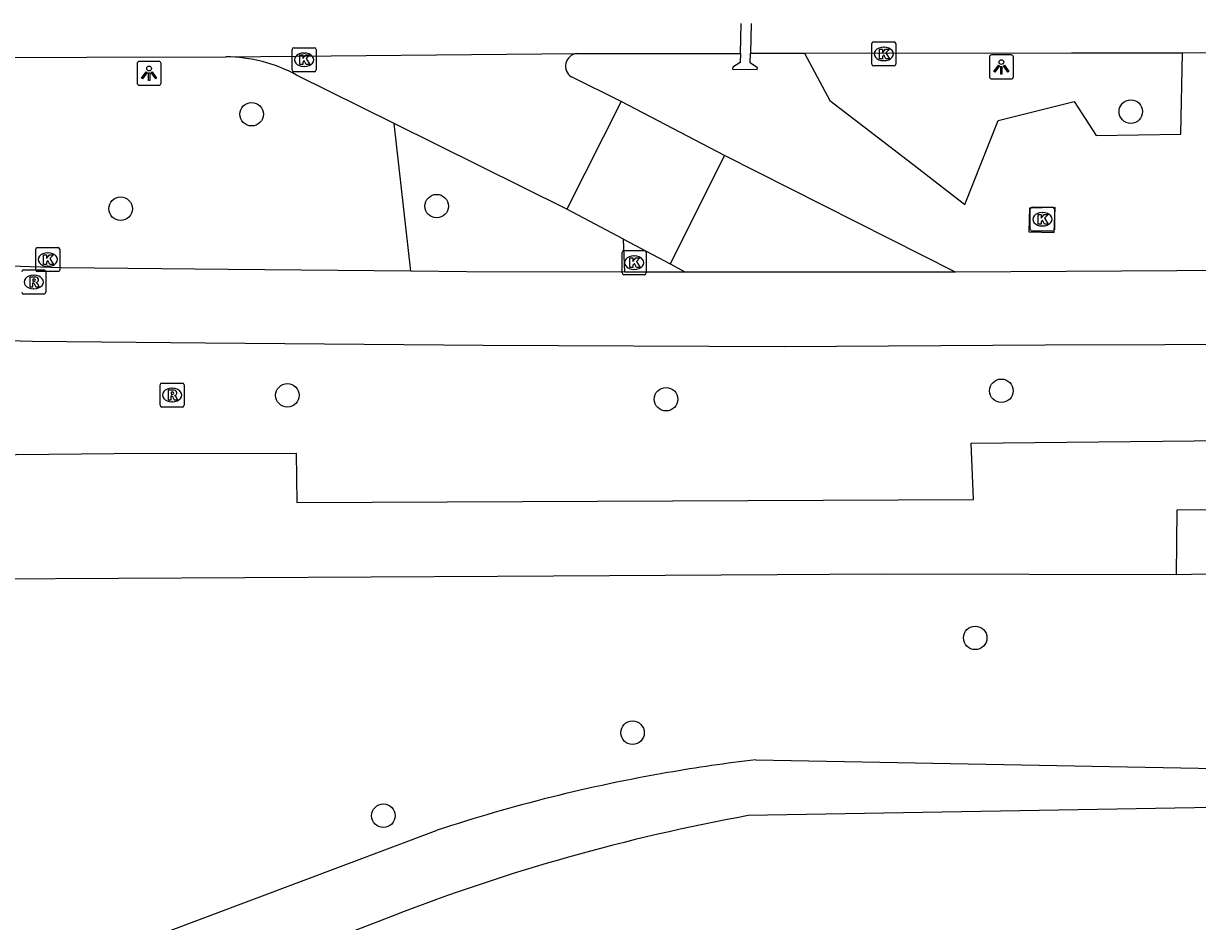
# Model space of a CAD drawing. Extents: x 160732 to 162105, y 387428 to 388479.
# Drawn here: x 160775.3 to 160824.12, y 388303.31 to 388340.68 of the extents above; entities that cross this region are included whole.
import ezdxf

# ---------------------------------------------------------------- set-up
doc = ezdxf.new("R2010")
doc.units = 0
for name, color, linetype in [('IMGEO_Berm_groen', 7, 'Continuous'), ('IMGEO_Boom', 7, 'Continuous'), ('IMGEO_Fietspad_open', 7, 'Continuous'), ('IMGEO_Haag', 7, 'Continuous'), ('IMGEO_Kolk', 7, 'Continuous'), ('IMGEO_Lichtpunt', 7, 'Continuous'), ('IMGEO_Rijbaan_lokaal_open', 7, 'Continuous'), ('IMGEO_Rijbaan_regionaal_gesloten', 7, 'Continuous'), ('IMGEO_Rioolput', 7, 'Continuous'), ('IMGEO_Voetpad_open', 7, 'Continuous'), ('IMGEO_Waterloop', 7, 'Continuous')]:
    doc.layers.add(name, color=color, linetype=linetype)

msp = doc.modelspace()

# ---------------------------------------------------------------- linework, layer by layer
at = {"layer": 'IMGEO_Berm_groen'}
for points in [[(160807.776, 388339.437), (160808.824, 388337.469), (160812.274, 388334.818), (160814.438, 388333.144), (160815.832, 388336.64), (160818.983, 388337.427), (160819.905, 388336.014), (160823.425, 388336.065), (160823.488, 388339.461)], [(160791.405, 388330.365), (160790.711, 388336.517)]]:
    msp.add_lwpolyline(points, dxfattribs=at)
at = {"layer": 'IMGEO_Boom'}
for centre in [(160821.343, 388337.009), (160784.784, 388336.899), (160779.338, 388332.968), (160792.48, 388333.076), (160815.961, 388325.394), (160786.272, 388325.205), (160802.019, 388325.042), (160814.873, 388315.113), (160800.626, 388311.166), (160790.264, 388307.715)]:
    msp.add_circle(centre, 0.489, dxfattribs=at)
at = {"layer": 'IMGEO_Fietspad_open'}
for points in [[(160791.405, 388330.365), (160783.816, 388330.445), (160776.862, 388330.509), (160771.338, 388330.683), (160759.075, 388331.249), (160754.473, 388331.401)], [(160800.309, 388330.328), (160793.727, 388330.341), (160791.405, 388330.365)], [(160802.828, 388330.328), (160802.115, 388330.328), (160800.309, 388330.328)], [(160827.854, 388330.405), (160814.057, 388330.327)], [(160755.948, 388328.392), (160760.439, 388328.038), (160771.107, 388327.578), (160775.664, 388327.463), (160782.867, 388327.387), (160794.417, 388327.291), (160806.927, 388327.23), (160817.787, 388327.309), (160827.738, 388327.334)]]:
    msp.add_lwpolyline(points, dxfattribs=at)
at = {"layer": 'IMGEO_Haag'}
msp.add_lwpolyline([(160827.456, 388309.525), (160827.639, 388312.329), (160828.227, 388313.573), (160828.312, 388317.851), (160823.228, 388317.733)], dxfattribs=at)
at = {"layer": 'IMGEO_Kolk'}
for p, q in [((160786.467, 388338.74), (160786.467, 388339.592)), ((160786.542, 388339.666), (160787.394, 388339.666)), ((160786.955, 388339.446), (160786.98, 388339.446)), ((160787.468, 388339.592), (160787.468, 388338.74)), ((160810.57, 388338.984), (160810.57, 388339.836)), ((160810.645, 388339.91), (160811.497, 388339.91)), ((160811.058, 388339.69), (160811.083, 388339.69)), ((160811.571, 388339.836), (160811.571, 388338.984)), ((160811.081, 388339.13), (160811.056, 388339.13)), ((160787.394, 388338.666), (160786.542, 388338.666)), ((160786.978, 388338.886), (160786.953, 388338.886)), ((160811.497, 388338.91), (160810.645, 388338.91)), ((160817.166, 388332.106), (160817.166, 388332.958)), ((160817.241, 388333.032), (160818.093, 388333.032)), ((160817.654, 388332.812), (160817.679, 388332.812)), ((160818.167, 388332.958), (160818.167, 388332.106)), ((160817.677, 388332.252), (160817.652, 388332.252)), ((160818.093, 388332.032), (160817.241, 388332.032)), ((160775.808, 388330.428), (160775.808, 388331.28)), ((160775.883, 388331.354), (160776.735, 388331.354)), ((160776.296, 388331.134), (160776.321, 388331.134)), ((160776.809, 388331.28), (160776.809, 388330.428)), ((160800.193, 388330.298), (160800.193, 388331.15)), ((160800.268, 388331.224), (160801.12, 388331.224)), ((160801.194, 388331.15), (160801.194, 388330.298)), ((160800.681, 388331.004), (160800.706, 388331.004)), ((160776.735, 388330.354), (160775.883, 388330.354)), ((160776.319, 388330.574), (160776.294, 388330.574)), ((160801.12, 388330.224), (160800.268, 388330.224)), ((160800.704, 388330.444), (160800.679, 388330.444))]:
    msp.add_line(p, q, dxfattribs=at)
for points in [[(160786.467, 388338.74), (160786.467, 388339.592)], [(160786.542, 388339.666), (160787.394, 388339.666)], [(160787.468, 388339.592), (160787.468, 388338.74)], [(160810.57, 388338.984), (160810.57, 388339.836)], [(160810.645, 388339.91), (160811.497, 388339.91)], [(160810.891, 388339.61), (160811.014, 388339.61), (160811.014, 388339.459), (160811.144, 388339.61), (160811.308, 388339.61), (160811.162, 388339.459), (160811.315, 388339.21), (160811.163, 388339.21), (160811.078, 388339.374), (160811.014, 388339.307), (160811.014, 388339.21), (160810.891, 388339.21), (160810.891, 388339.61)], [(160811.571, 388339.836), (160811.571, 388338.984)], [(160786.788, 388339.366), (160786.911, 388339.366), (160786.911, 388339.215), (160787.041, 388339.366), (160787.205, 388339.366), (160787.059, 388339.215), (160787.212, 388338.966), (160787.06, 388338.966), (160786.975, 388339.13), (160786.911, 388339.063), (160786.911, 388338.966), (160786.788, 388338.966), (160786.788, 388339.366)], [(160787.394, 388338.666), (160786.542, 388338.666)], [(160811.497, 388338.91), (160810.645, 388338.91)], [(160817.166, 388332.106), (160817.166, 388332.958)], [(160817.241, 388333.032), (160818.093, 388333.032)], [(160817.487, 388332.732), (160817.61, 388332.732), (160817.61, 388332.581), (160817.74, 388332.732), (160817.904, 388332.732), (160817.758, 388332.581), (160817.911, 388332.332), (160817.759, 388332.332), (160817.674, 388332.496), (160817.61, 388332.429), (160817.61, 388332.332), (160817.487, 388332.332), (160817.487, 388332.732)], [(160818.167, 388332.958), (160818.167, 388332.106)], [(160818.093, 388332.032), (160817.241, 388332.032)], [(160775.808, 388330.428), (160775.808, 388331.28)], [(160775.883, 388331.354), (160776.735, 388331.354)], [(160776.809, 388331.28), (160776.809, 388330.428)], [(160800.193, 388330.298), (160800.193, 388331.15)], [(160800.268, 388331.224), (160801.12, 388331.224)], [(160801.194, 388331.15), (160801.194, 388330.298)], [(160776.129, 388331.054), (160776.252, 388331.054), (160776.252, 388330.903), (160776.382, 388331.054), (160776.546, 388331.054), (160776.4, 388330.903), (160776.553, 388330.654), (160776.401, 388330.654), (160776.316, 388330.818), (160776.252, 388330.751), (160776.252, 388330.654), (160776.129, 388330.654), (160776.129, 388331.054)], [(160800.514, 388330.924), (160800.637, 388330.924), (160800.637, 388330.773), (160800.767, 388330.924), (160800.931, 388330.924), (160800.785, 388330.773), (160800.938, 388330.524), (160800.786, 388330.524), (160800.701, 388330.688), (160800.637, 388330.621), (160800.637, 388330.524), (160800.514, 388330.524), (160800.514, 388330.924)], [(160776.735, 388330.354), (160775.883, 388330.354)], [(160801.12, 388330.224), (160800.268, 388330.224)]]:
    msp.add_lwpolyline(points, dxfattribs=at)
for centre, start, end in [((160786.544, 388339.59), 91.552, 178.448), ((160786.544, 388339.59), 91.552, 178.448), ((160787.392, 388339.59), 1.552, 88.448), ((160787.392, 388339.59), 1.552, 88.448), ((160810.647, 388339.834), 91.552, 178.448), ((160810.647, 388339.834), 91.552, 178.448), ((160811.495, 388339.834), 1.552, 88.448), ((160811.495, 388339.834), 1.552, 88.448), ((160810.647, 388338.986), 181.552, 268.448), ((160810.647, 388338.986), 181.552, 268.448), ((160811.495, 388338.986), 271.552, 358.448), ((160811.495, 388338.986), 271.552, 358.448), ((160786.544, 388338.742), 181.552, 268.448), ((160786.544, 388338.742), 181.552, 268.448), ((160787.392, 388338.742), 271.552, 358.448), ((160787.392, 388338.742), 271.552, 358.448), ((160817.243, 388332.956), 91.552, 178.448), ((160817.243, 388332.956), 91.552, 178.448), ((160818.091, 388332.956), 1.552, 88.448), ((160818.091, 388332.956), 1.552, 88.448), ((160817.243, 388332.108), 181.552, 268.448), ((160817.243, 388332.108), 181.552, 268.448), ((160818.091, 388332.108), 271.552, 358.448), ((160818.091, 388332.108), 271.552, 358.448), ((160775.885, 388331.278), 91.552, 178.448), ((160775.885, 388331.278), 91.552, 178.448), ((160776.733, 388331.278), 1.552, 88.448), ((160776.733, 388331.278), 1.552, 88.448), ((160800.27, 388331.148), 91.552, 178.448), ((160800.27, 388331.148), 91.552, 178.448), ((160801.118, 388331.148), 1.552, 88.448), ((160801.118, 388331.148), 1.552, 88.448), ((160775.885, 388330.43), 181.552, 268.448), ((160775.885, 388330.43), 181.552, 268.448), ((160776.733, 388330.43), 271.552, 358.448), ((160776.733, 388330.43), 271.552, 358.448), ((160800.27, 388330.3), 181.552, 268.448), ((160800.27, 388330.3), 181.552, 268.448), ((160801.118, 388330.3), 271.552, 358.448), ((160801.118, 388330.3), 271.552, 358.448)]:
    msp.add_arc(centre, 0.0765, start, end, dxfattribs=at)
for centre, major_axis, ratio, start_param, end_param in [((160786.954, 388339.166), (-0.387, 0.002), 0.722429, 4.712389, 7.853982), ((160786.979, 388339.166), (-0.39, 0.002), 0.717154, 1.570796, 4.712389), ((160811.057, 388339.41), (-0.387, 0.002), 0.722429, 4.712389, 7.853982), ((160811.082, 388339.41), (-0.39, 0.002), 0.717154, 1.570796, 4.712389), ((160817.653, 388332.532), (-0.387, 0.002), 0.722429, 4.712389, 7.853982), ((160817.678, 388332.532), (-0.39, 0.002), 0.717154, 1.570796, 4.712389), ((160776.295, 388330.854), (-0.387, 0.002), 0.722429, 4.712389, 7.853982), ((160776.32, 388330.854), (-0.39, 0.002), 0.717154, 1.570796, 4.712389), ((160800.68, 388330.724), (-0.387, 0.002), 0.722429, 4.712389, 7.853982), ((160800.705, 388330.724), (-0.39, 0.002), 0.717154, 1.570796, 4.712389)]:
    msp.add_ellipse(centre, major_axis=major_axis, ratio=ratio, start_param=start_param, end_param=end_param, dxfattribs=at)
at = {"layer": 'IMGEO_Lichtpunt'}
for p, q in [((160780.024, 388339.005), (160780.024, 388338.198)), ((160780.024, 388339.005), (160780.024, 388338.198)), ((160780.926, 388339.1), (160780.118, 388339.1)), ((160780.926, 388339.1), (160780.118, 388339.1)), ((160781.02, 388338.198), (160781.02, 388339.005)), ((160781.02, 388338.198), (160781.02, 388339.005)), ((160815.464, 388339.272), (160815.464, 388338.465)), ((160815.464, 388339.272), (160815.464, 388338.465)), ((160816.366, 388339.367), (160815.558, 388339.367)), ((160816.366, 388339.367), (160815.558, 388339.367)), ((160816.46, 388338.465), (160816.46, 388339.272)), ((160816.46, 388338.465), (160816.46, 388339.272)), ((160780.118, 388338.104), (160780.926, 388338.104)), ((160780.118, 388338.104), (160780.926, 388338.104)), ((160815.558, 388338.371), (160816.366, 388338.371)), ((160815.558, 388338.371), (160816.366, 388338.371))]:
    msp.add_line(p, q, dxfattribs=at)
for points in [[(160780.398, 388338.669), (160780.437, 388338.641), (160780.249, 388338.379), (160780.211, 388338.406), (160780.398, 388338.669)], [(160780.5, 388338.621), (160780.547, 388338.621), (160780.547, 388338.299), (160780.5, 388338.299), (160780.5, 388338.621)], [(160780.61, 388338.641), (160780.648, 388338.668), (160780.835, 388338.406), (160780.796, 388338.378), (160780.61, 388338.641)], [(160815.838, 388338.936), (160815.877, 388338.908), (160815.689, 388338.646), (160815.651, 388338.673), (160815.838, 388338.936)], [(160815.94, 388338.888), (160815.987, 388338.888), (160815.987, 388338.566), (160815.94, 388338.566), (160815.94, 388338.888)], [(160816.05, 388338.908), (160816.088, 388338.935), (160816.275, 388338.673), (160816.236, 388338.645), (160816.05, 388338.908)]]:
    msp.add_lwpolyline(points, dxfattribs=at)
for centre in [(160815.963, 388339.07), (160780.523, 388338.803)]:
    msp.add_circle(centre, 0.0994, dxfattribs=at)
for centre, start, end in [((160780.118, 388339.005), 90, 180), ((160780.118, 388339.005), 90, 180), ((160780.926, 388339.005), 0, 90), ((160780.926, 388339.005), 0, 90), ((160815.558, 388339.272), 90, 180), ((160815.558, 388339.272), 90, 180), ((160816.366, 388339.272), 0, 90), ((160816.366, 388339.272), 0, 90), ((160815.558, 388338.465), 180, 270), ((160815.558, 388338.465), 180, 270), ((160816.366, 388338.465), 270, 0), ((160816.366, 388338.465), 270, 360), ((160780.118, 388338.198), 180, 270), ((160780.118, 388338.198), 180, 270), ((160780.926, 388338.198), 270, 0), ((160780.926, 388338.198), 270, 360)]:
    msp.add_arc(centre, 0.0946, start, end, dxfattribs=at)
at = {"layer": 'IMGEO_Rijbaan_lokaal_open'}
for points in [[(160790.711, 388336.517), (160786.658, 388338.527)], [(160800.148, 388337.425), (160798.091, 388338.45)], [(160800.148, 388337.425), (160797.895, 388332.953)], [(160804.447, 388335.188), (160800.148, 388337.425)], [(160797.895, 388332.953), (160790.711, 388336.517)], [(160804.447, 388335.188), (160802.183, 388330.671)], [(160814.057, 388330.327), (160804.447, 388335.188)], [(160800.255, 388331.697), (160797.895, 388332.953)], [(160800.255, 388331.697), (160802.183, 388330.671)], [(160802.183, 388330.671), (160802.828, 388330.328)], [(160814.057, 388330.327), (160802.828, 388330.328)]]:
    msp.add_lwpolyline(points, dxfattribs=at)
for centre, radius, start, end in [((160783.687, 388333.099), 6.188, 61.3025, 89.7757), ((160798.365, 388338.899), 0.526, 96.0332, 238.5724)]:
    msp.add_arc(centre, radius, start, end, dxfattribs=at)
at = {"layer": 'IMGEO_Rijbaan_regionaal_gesloten'}
for points in [[(160805.113, 388339.429), (160805.148, 388340.674)], [(160805.562, 388340.676), (160805.529, 388339.438)], [(160798.31, 388339.422), (160802.248, 388339.428), (160803.493, 388339.43), (160805.113, 388339.429)], [(160805.529, 388339.438), (160806.282, 388339.435), (160807.776, 388339.437)], [(160807.776, 388339.437), (160818.883, 388339.454), (160823.488, 388339.461)], [(160823.488, 388339.461), (160827.446, 388339.467)], [(160754.828, 388339.224), (160783.711, 388339.287)], [(160783.711, 388339.287), (160798.31, 388339.422)]]:
    msp.add_lwpolyline(points, dxfattribs=at)
at = {"layer": 'IMGEO_Rioolput'}
for p, q in [((160775.299, 388330.42), (160776.151, 388330.42)), ((160775.712, 388330.2), (160775.737, 388330.2)), ((160776.225, 388330.346), (160776.225, 388329.494)), ((160776.151, 388329.42), (160775.299, 388329.42)), ((160775.735, 388329.64), (160775.71, 388329.64)), ((160780.979, 388324.79), (160780.979, 388325.642)), ((160781.054, 388325.716), (160781.906, 388325.716)), ((160781.467, 388325.496), (160781.492, 388325.496)), ((160781.98, 388325.642), (160781.98, 388324.79)), ((160781.49, 388324.936), (160781.465, 388324.936)), ((160781.906, 388324.716), (160781.054, 388324.716))]:
    msp.add_line(p, q, dxfattribs=at)
for points in [[(160775.299, 388330.42), (160776.151, 388330.42)], [(160776.225, 388330.346), (160776.225, 388329.494)], [(160775.813, 388330.118), (160775.561, 388330.12), (160775.561, 388329.72)], [(160775.561, 388329.72), (160775.685, 388329.72), (160775.685, 388329.882), (160775.696, 388329.882)], [(160775.739, 388330.039), (160775.685, 388330.039), (160775.685, 388329.958)], [(160775.685, 388329.958), (160775.737, 388329.958)], [(160775.743, 388329.853), (160775.814, 388329.72), (160775.954, 388329.72), (160775.889, 388329.846)], [(160776.151, 388329.42), (160775.299, 388329.42)], [(160780.979, 388324.79), (160780.979, 388325.642)], [(160781.054, 388325.716), (160781.906, 388325.716)], [(160781.568, 388325.414), (160781.316, 388325.416), (160781.316, 388325.016)], [(160781.494, 388325.335), (160781.44, 388325.335), (160781.44, 388325.254)], [(160781.98, 388325.642), (160781.98, 388324.79)], [(160781.316, 388325.016), (160781.44, 388325.016), (160781.44, 388325.178), (160781.451, 388325.178)], [(160781.44, 388325.254), (160781.492, 388325.254)], [(160781.498, 388325.149), (160781.569, 388325.016), (160781.709, 388325.016), (160781.644, 388325.142)], [(160781.906, 388324.716), (160781.054, 388324.716)]]:
    msp.add_lwpolyline(points, dxfattribs=at)
for centre, radius, start, end in [((160775.301, 388330.344), 0.0765, 91.552, 178.448), ((160775.301, 388330.344), 0.0765, 91.552, 178.448), ((160776.149, 388330.344), 0.0765, 1.552, 88.448), ((160776.149, 388330.344), 0.0765, 1.552, 88.448), ((160775.695, 388329.829), 0.0533, 26.0293, 88.6989), ((160775.721, 388330.147), 0.19, 274.7715, 282.9687), ((160775.745, 388329.943), 0.0964, 77.0061, 93.1865), ((160775.759, 388330), 0.0378, 276.6634, 79.6772), ((160775.812, 388330.008), 0.109, 350.3612, 89.416), ((160775.81, 388330.008), 0.112, 277.5842, 350.9817), ((160775.794, 388329.793), 0.108, 29.5134, 73.7905), ((160775.301, 388329.496), 0.0765, 181.552, 268.448), ((160775.301, 388329.496), 0.0765, 181.552, 268.448), ((160776.149, 388329.496), 0.0765, 271.552, 358.448), ((160776.149, 388329.496), 0.0765, 271.552, 358.448), ((160781.056, 388325.64), 0.0765, 91.552, 178.448), ((160781.056, 388325.64), 0.0765, 91.552, 178.448), ((160781.5, 388325.239), 0.0964, 77.0061, 93.1865), ((160781.514, 388325.296), 0.0378, 276.6634, 79.6772), ((160781.567, 388325.304), 0.109, 350.3612, 89.416), ((160781.565, 388325.304), 0.112, 277.5842, 350.9817), ((160781.904, 388325.64), 0.0765, 1.552, 88.448), ((160781.904, 388325.64), 0.0765, 1.552, 88.448), ((160781.056, 388324.792), 0.0765, 181.552, 268.448), ((160781.056, 388324.792), 0.0765, 181.552, 268.448), ((160781.45, 388325.125), 0.0533, 26.0293, 88.6989), ((160781.476, 388325.443), 0.19, 274.7715, 282.9687), ((160781.549, 388325.089), 0.108, 29.5134, 73.7905), ((160781.904, 388324.792), 0.0765, 271.552, 358.448), ((160781.904, 388324.792), 0.0765, 271.552, 358.448)]:
    msp.add_arc(centre, radius, start, end, dxfattribs=at)
for centre, major_axis, ratio, start_param, end_param in [((160775.711, 388329.92), (-0.387, 0.002), 0.722429, 4.712389, 7.853982), ((160775.736, 388329.92), (-0.39, 0.002), 0.717154, 1.570796, 4.712389), ((160781.466, 388325.216), (-0.387, 0.002), 0.722429, 4.712389, 7.853982), ((160781.491, 388325.216), (-0.39, 0.002), 0.717154, 1.570796, 4.712389)]:
    msp.add_ellipse(centre, major_axis=major_axis, ratio=ratio, start_param=start_param, end_param=end_param, dxfattribs=at)
at = {"layer": 'IMGEO_Voetpad_open'}
for points in [[(160805.113, 388339.429), (160805.102, 388339.047), (160804.793, 388338.859), (160804.787, 388338.772), (160805.805, 388338.756), (160805.824, 388338.83), (160805.518, 388339.043), (160805.529, 388339.438)], [(160818.151, 388331.984), (160818.196, 388333.014), (160817.132, 388332.994), (160817.1, 388332.003), (160818.151, 388331.984)], [(160800.309, 388330.328), (160800.255, 388331.697)], [(160755.948, 388328.392), (160755.957, 388322.55), (160779.067, 388322.779), (160786.643, 388322.796), (160786.659, 388320.747), (160814.806, 388320.872), (160814.71, 388323.21), (160829.292, 388323.36)], [(160829.187, 388320.481), (160823.262, 388320.422), (160823.228, 388317.733)], [(160823.228, 388317.733), (160810.988, 388317.757), (160806.645, 388317.734), (160795.005, 388317.672), (160773.988, 388317.559), (160770.911, 388317.543)]]:
    msp.add_lwpolyline(points, dxfattribs=at)
at = {"layer": 'IMGEO_Waterloop'}
for points in [[(160805.746, 388310.04), (160825.631, 388309.669)], [(160825.605, 388308.073), (160805.436, 388307.718)], [(160775.662, 388300.362), (160781.001, 388302.791), (160792.507, 388307.112)], [(160790.675, 388303.555), (160776.843, 388298.21)]]:
    msp.add_lwpolyline(points, dxfattribs=at)
for centre, radius, start, end in [((160813.659, 388242.721), 67.782, 96.70434, 99.83184), ((160813.604, 388243.12), 67.38, 99.84316, 108.24622), ((160819.853, 388228.349), 80.668, 100.29504, 111.20473)]:
    msp.add_arc(centre, radius, start, end, dxfattribs=at)

doc.saveas('drawing.dxf')
